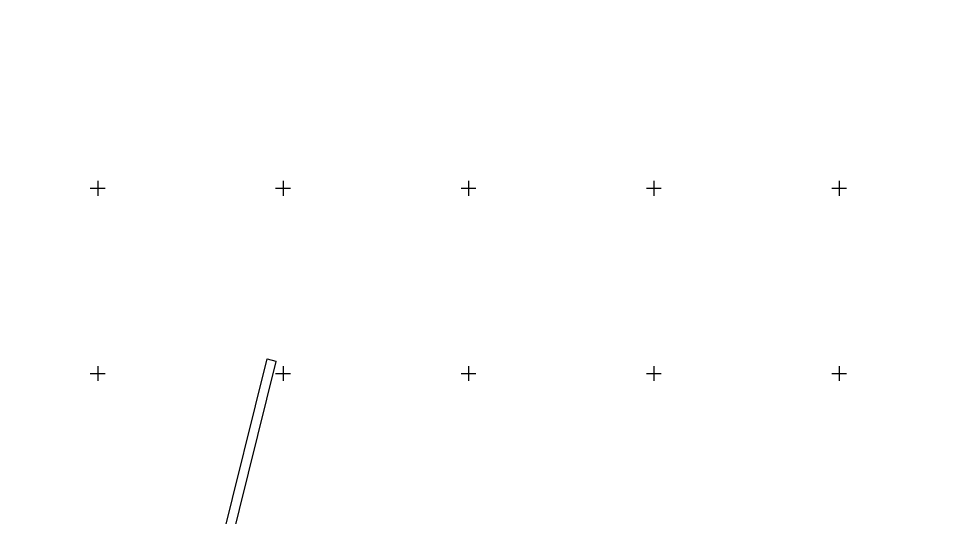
# Model space of a CAD drawing. Extents: x 528816 to 533196, y 6574767 to 6575847.
# Drawn here: x 529978.7 to 530230.5, y 6575411.5 to 6575545.8 of the extents above; entities that cross this region are included whole.
import ezdxf

# ---------------------------------------------------------------- set-up
doc = ezdxf.new("R2010")
doc.units = 0
doc.layers.add('TEE', color=7, linetype='Continuous')
doc.layers.add('VORK', color=7, linetype='Continuous')

msp = doc.modelspace()

# ---------------------------------------------------------------- linework, layer by layer
at = {"layer": 'TEE'}
msp.add_lwpolyline([(530033.18, 6575403.65), (530045.67, 6575453.95), (530048.09, 6575453.35), (530048.08, 6575453.28), (530035.62, 6575403.12)], dxfattribs=at)
for centre, radius, start, end in [((530328.71, 6575554.73), 292, 251.1811, 251.1811), ((530019.41, 6575402.46), 66.01, 300.6133, 300.6133)]:
    msp.add_arc(centre, radius, start, end, dxfattribs=at)
at = {"layer": 'VORK'}
for p, q in [((530000, 6575502), (530000, 6575498)), ((530050, 6575502), (530050, 6575498)), ((530100, 6575502), (530100, 6575498)), ((530150, 6575502), (530150, 6575498)), ((530200, 6575502), (530200, 6575498)), ((529998, 6575500), (530002, 6575500)), ((530048, 6575500), (530052, 6575500)), ((530098, 6575500), (530102, 6575500)), ((530148, 6575500), (530152, 6575500)), ((530198, 6575500), (530202, 6575500)), ((529998, 6575450), (530002, 6575450)), ((530000, 6575452), (530000, 6575448)), ((530048, 6575450), (530052, 6575450)), ((530050, 6575452), (530050, 6575448)), ((530098, 6575450), (530102, 6575450)), ((530100, 6575452), (530100, 6575448)), ((530148, 6575450), (530152, 6575450)), ((530150, 6575452), (530150, 6575448)), ((530198, 6575450), (530202, 6575450)), ((530200, 6575452), (530200, 6575448))]:
    msp.add_line(p, q, dxfattribs=at)

doc.saveas('drawing.dxf')
